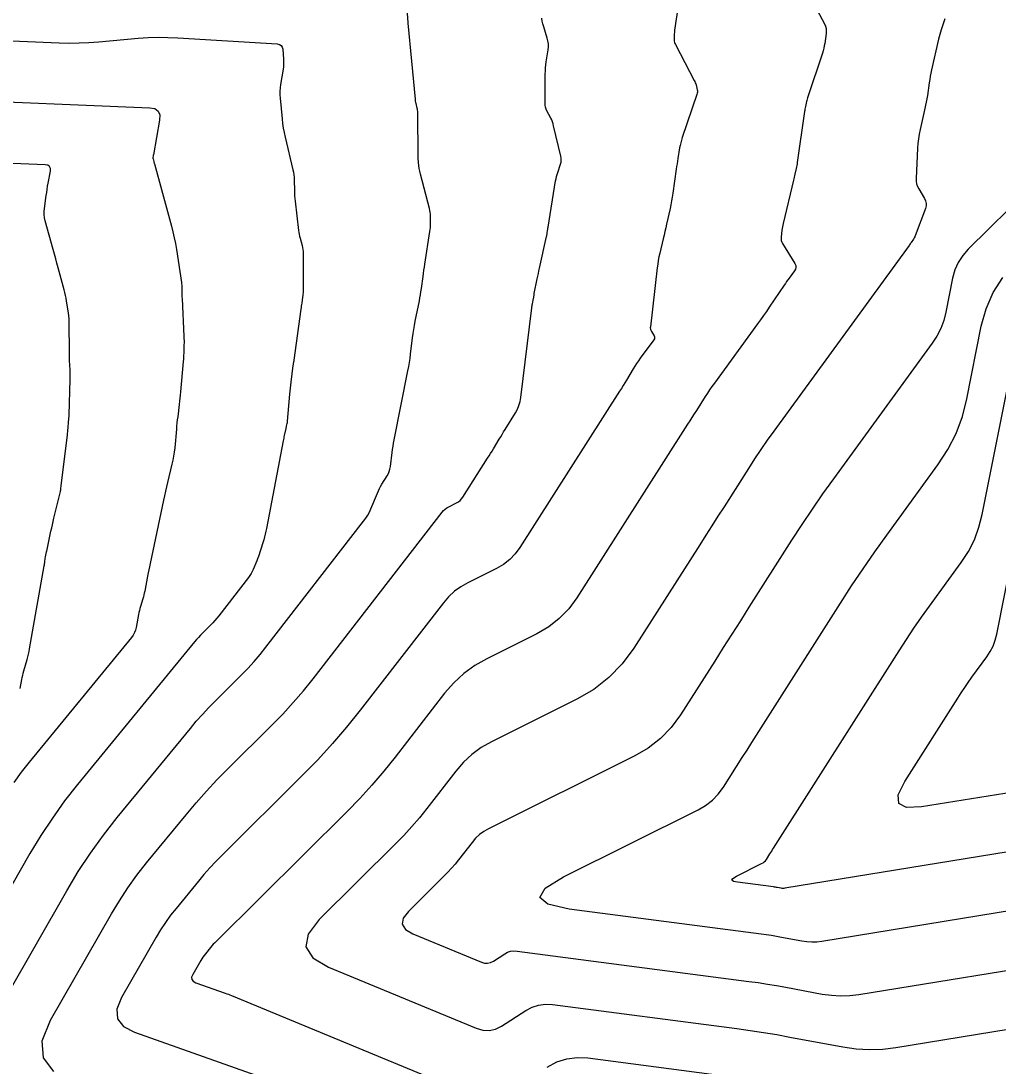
# Model space of a CAD drawing. Extents: x 1354696 to 1366163, y 660729 to 670380.
# Drawn here: x 1360720.1 to 1360773.5, y 664391.5 to 664448.6 of the extents above; entities that cross this region are included whole.
import ezdxf

# ---------------------------------------------------------------- set-up
doc = ezdxf.new("R2010")
doc.units = 0
doc.layers.add('R_Contours', color=7, linetype='Continuous')

msp = doc.modelspace()

# ---------------------------------------------------------------- linework, layer by layer
at = {"layer": 'R_Contours'}
for points in [[(1360717.665, 664392.378), (1360722.65, 664401.068), (1360723.277, 664402.111), (1360723.945, 664403.124), (1360724.656, 664404.109), (1360725.408, 664405.065), (1360729.404, 664409.935), (1360729.729, 664410.321), (1360730.063, 664410.699), (1360730.407, 664411.067), (1360730.761, 664411.427), (1360732.195, 664412.849), (1360732.547, 664413.21), (1360732.888, 664413.582), (1360733.215, 664413.965), (1360733.531, 664414.359), (1360738.87, 664421.244), (1360738.986, 664421.404), (1360739.091, 664421.571), (1360739.185, 664421.745), (1360739.267, 664421.925), (1360739.62, 664422.775), (1360739.674, 664422.9), (1360739.734, 664423.022), (1360739.798, 664423.142), (1360739.868, 664423.259), (1360740.155, 664423.723), (1360740.22, 664423.841), (1360740.271, 664423.965), (1360740.308, 664424.093), (1360740.332, 664424.226), (1360740.426, 664424.993), (1360740.449, 664425.165), (1360740.475, 664425.337), (1360740.505, 664425.509), (1360740.537, 664425.68), (1360741.289, 664429.464), (1360741.332, 664429.688), (1360741.37, 664429.912), (1360741.404, 664430.136), (1360741.433, 664430.362), (1360741.544, 664431.264), (1360741.573, 664431.49), (1360741.607, 664431.714), (1360741.646, 664431.938), (1360741.688, 664432.162), (1360741.913, 664433.279), (1360741.945, 664433.445), (1360741.974, 664433.611), (1360742, 664433.777), (1360742.025, 664433.944), (1360742.115, 664434.611), (1360742.139, 664434.778), (1360742.162, 664434.945), (1360742.187, 664435.112), (1360742.212, 664435.278), (1360742.49, 664437.071), (1360742.504, 664437.175), (1360742.514, 664437.279), (1360742.52, 664437.383), (1360742.522, 664437.488), (1360742.521, 664437.907), (1360742.518, 664438.012), (1360742.508, 664438.115), (1360742.491, 664438.218), (1360742.467, 664438.32), (1360741.967, 664440.198), (1360741.948, 664440.275), (1360741.932, 664440.353), (1360741.918, 664440.432), (1360741.907, 664440.511), (1360741.868, 664440.829), (1360741.86, 664440.909), (1360741.854, 664440.989), (1360741.85, 664441.068), (1360741.848, 664441.148), (1360741.826, 664443.559), (1360741.824, 664443.622), (1360741.818, 664443.684), (1360741.808, 664443.745), (1360741.795, 664443.806), (1360741.736, 664444.05), (1360741.723, 664444.111), (1360741.711, 664444.172), (1360741.702, 664444.234), (1360741.695, 664444.297), (1360741.306, 664448.448), (1360741.306, 664448.454), (1360741.308, 664448.465), (1360741.308, 664448.471), (1360741.166, 664450.257)], [(1360756.181, 664450.235), (1360755.855, 664448.066), (1360755.846, 664447.998), (1360755.84, 664447.931), (1360755.836, 664447.863), (1360755.834, 664447.795), (1360755.831, 664447.523), (1360755.835, 664447.456), (1360755.846, 664447.391), (1360755.866, 664447.328), (1360755.894, 664447.267), (1360756.93, 664445.311), (1360756.959, 664445.252), (1360756.984, 664445.191), (1360757.005, 664445.128), (1360757.023, 664445.064), (1360757.085, 664444.805), (1360757.096, 664444.741), (1360757.097, 664444.677), (1360757.09, 664444.613), (1360757.073, 664444.55), (1360756.269, 664442.194), (1360756.225, 664442.054), (1360756.186, 664441.912), (1360756.153, 664441.769), (1360756.127, 664441.624), (1360756.032, 664441.043), (1360756.009, 664440.897), (1360755.986, 664440.752), (1360755.964, 664440.606), (1360755.943, 664440.461), (1360755.759, 664439.157), (1360755.727, 664438.946), (1360755.691, 664438.735), (1360755.65, 664438.525), (1360755.605, 664438.317), (1360755.414, 664437.462), (1360755.369, 664437.264), (1360755.324, 664437.065), (1360755.278, 664436.867), (1360755.231, 664436.669), (1360755.043, 664435.877), (1360754.999, 664435.678), (1360754.961, 664435.479), (1360754.929, 664435.278), (1360754.903, 664435.077), (1360754.53, 664431.865), (1360754.527, 664431.798), (1360754.536, 664431.733), (1360754.555, 664431.671), (1360754.586, 664431.611), (1360754.729, 664431.376), (1360754.756, 664431.318), (1360754.763, 664431.261), (1360754.751, 664431.204), (1360754.719, 664431.149), (1360753.98, 664430.153), (1360753.876, 664430.009), (1360753.776, 664429.863), (1360753.679, 664429.714), (1360753.587, 664429.563), (1360753.223, 664428.952), (1360753.131, 664428.8), (1360753.039, 664428.649), (1360752.945, 664428.498), (1360752.85, 664428.348), (1360747.399, 664419.808), (1360747.142, 664419.458), (1360746.846, 664419.152), (1360746.51, 664418.89), (1360746.135, 664418.671), (1360744.557, 664417.885), (1360744.177, 664417.669), (1360743.829, 664417.416), (1360743.512, 664417.124), (1360743.227, 664416.795), (1360738.681, 664410.933), (1360737.936, 664410.004), (1360737.162, 664409.101), (1360736.36, 664408.223), (1360735.528, 664407.371), (1360731.134, 664403.013), (1360730.797, 664402.67), (1360730.469, 664402.319), (1360730.15, 664401.959), (1360729.841, 664401.592), (1360728.621, 664400.105), (1360728.324, 664399.727), (1360728.044, 664399.339), (1360727.78, 664398.939), (1360727.532, 664398.527), (1360725.647, 664395.241), (1360725.396, 664394.607), (1360725.429, 664394.079), (1360725.748, 664393.657), (1360726.352, 664393.341), (1360733.284, 664390.895)], [(1360763.376, 664449.653), (1360764.04, 664448.396), (1360764.094, 664448.273), (1360764.127, 664448.146), (1360764.139, 664448.015), (1360764.13, 664447.881), (1360764.051, 664447.337), (1360764.029, 664447.201), (1360764, 664447.068), (1360763.966, 664446.935), (1360763.926, 664446.804), (1360763.139, 664444.422), (1360763.118, 664444.355), (1360763.099, 664444.289), (1360763.081, 664444.222), (1360763.065, 664444.155), (1360763.003, 664443.884), (1360762.988, 664443.816), (1360762.975, 664443.748), (1360762.963, 664443.68), (1360762.952, 664443.611), (1360762.553, 664440.839), (1360762.54, 664440.757), (1360762.526, 664440.675), (1360762.51, 664440.594), (1360762.492, 664440.513), (1360762.418, 664440.189), (1360762.399, 664440.108), (1360762.381, 664440.027), (1360762.362, 664439.946), (1360762.343, 664439.865), (1360761.784, 664437.51), (1360761.764, 664437.417), (1360761.746, 664437.323), (1360761.731, 664437.229), (1360761.718, 664437.134), (1360761.674, 664436.755), (1360761.671, 664436.661), (1360761.683, 664436.571), (1360761.71, 664436.485), (1360761.752, 664436.402), (1360762.42, 664435.31), (1360762.467, 664435.208), (1360762.479, 664435.107), (1360762.458, 664435.008), (1360762.403, 664434.91), (1360762.114, 664434.522), (1360762.043, 664434.424), (1360761.972, 664434.326), (1360761.903, 664434.227), (1360761.835, 664434.128), (1360761.027, 664432.935), (1360760.869, 664432.704), (1360760.709, 664432.474), (1360760.547, 664432.245), (1360760.383, 664432.018), (1360758.024, 664428.784), (1360757.894, 664428.602), (1360757.767, 664428.419), (1360757.643, 664428.233), (1360757.522, 664428.046), (1360757.042, 664427.292), (1360756.922, 664427.104), (1360756.802, 664426.915), (1360756.682, 664426.727), (1360756.562, 664426.539), (1360750.515, 664417.064), (1360750.07, 664416.458), (1360749.557, 664415.929), (1360748.977, 664415.475), (1360748.328, 664415.097), (1360745.596, 664413.736), (1360744.94, 664413.363), (1360744.338, 664412.925), (1360743.79, 664412.42), (1360743.295, 664411.85), (1360740.589, 664408.36), (1360739.969, 664407.588), (1360739.326, 664406.837), (1360738.659, 664406.108), (1360737.968, 664405.399), (1360730.813, 664398.303), (1360730.735, 664398.223), (1360730.658, 664398.141), (1360730.584, 664398.057), (1360730.512, 664397.972), (1360730.227, 664397.625), (1360730.158, 664397.537), (1360730.093, 664397.446), (1360730.031, 664397.353), (1360729.973, 664397.257), (1360729.534, 664396.49), (1360729.475, 664396.342), (1360729.483, 664396.219), (1360729.557, 664396.121), (1360729.698, 664396.047), (1360731.315, 664395.477), (1360731.4, 664395.446), (1360731.485, 664395.414), (1360731.569, 664395.381), (1360731.653, 664395.347), (1360744.722, 664389.943)], [(1360721.94, 664391.193), (1360721.376, 664391.939), (1360721.316, 664392.872), (1360721.761, 664393.992), (1360725.091, 664399.798), (1360725.528, 664400.525), (1360725.994, 664401.231), (1360726.49, 664401.918), (1360727.014, 664402.585), (1360729.171, 664405.214), (1360729.717, 664405.863), (1360730.28, 664406.496), (1360730.858, 664407.116), (1360731.452, 664407.721), (1360733.862, 664410.11), (1360734.454, 664410.717), (1360735.025, 664411.342), (1360735.576, 664411.985), (1360736.106, 664412.646), (1360743.158, 664421.74), (1360743.235, 664421.829), (1360743.321, 664421.907), (1360743.415, 664421.976), (1360743.517, 664422.034), (1360743.943, 664422.246), (1360744.044, 664422.305), (1360744.134, 664422.375), (1360744.214, 664422.458), (1360744.284, 664422.552), (1360745.641, 664424.679), (1360745.723, 664424.808), (1360745.804, 664424.938), (1360745.883, 664425.068), (1360745.962, 664425.199), (1360746.275, 664425.724), (1360746.354, 664425.855), (1360746.433, 664425.986), (1360746.512, 664426.117), (1360746.592, 664426.247), (1360747.155, 664427.157), (1360747.265, 664427.356), (1360747.351, 664427.564), (1360747.413, 664427.779), (1360747.453, 664428.002), (1360748.058, 664432.899), (1360748.065, 664432.955), (1360748.074, 664433.011), (1360748.083, 664433.067), (1360748.094, 664433.122), (1360748.151, 664433.412), (1360748.155, 664433.433), (1360748.159, 664433.455), (1360748.162, 664433.477), (1360748.165, 664433.499), (1360748.176, 664433.586), (1360748.179, 664433.608), (1360748.182, 664433.63), (1360748.186, 664433.652), (1360748.19, 664433.673), (1360748.353, 664434.486), (1360748.382, 664434.628), (1360748.412, 664434.77), (1360748.442, 664434.913), (1360748.474, 664435.055), (1360748.864, 664436.795), (1360748.873, 664436.836), (1360748.881, 664436.878), (1360748.888, 664436.919), (1360748.894, 664436.961), (1360748.918, 664437.129), (1360748.924, 664437.171), (1360748.93, 664437.213), (1360748.937, 664437.255), (1360748.943, 664437.297), (1360749.357, 664439.83), (1360749.378, 664439.946), (1360749.404, 664440.06), (1360749.435, 664440.174), (1360749.471, 664440.286), (1360749.623, 664440.732), (1360749.653, 664440.844), (1360749.666, 664440.957), (1360749.663, 664441.07), (1360749.644, 664441.185), (1360749.248, 664442.838), (1360749.219, 664442.946), (1360749.183, 664443.051), (1360749.14, 664443.154), (1360749.091, 664443.254), (1360748.881, 664443.65), (1360748.835, 664443.751), (1360748.803, 664443.855), (1360748.784, 664443.962), (1360748.778, 664444.073), (1360748.793, 664445.662), (1360748.797, 664445.829), (1360748.807, 664445.995), (1360748.823, 664446.16), (1360748.845, 664446.325), (1360748.946, 664446.993), (1360748.961, 664447.153), (1360748.958, 664447.312), (1360748.937, 664447.469), (1360748.899, 664447.624), (1360748.708, 664448.245), (1360748.664, 664448.4), (1360748.629, 664448.558), (1360748.601, 664448.717)], [(1360770.613, 664448.684), (1360770.575, 664448.561), (1360770.412, 664448.069), (1360770.373, 664447.946), (1360770.337, 664447.822), (1360770.304, 664447.697), (1360770.274, 664447.571), (1360769.89, 664445.889), (1360769.852, 664445.715), (1360769.818, 664445.541), (1360769.787, 664445.365), (1360769.76, 664445.189), (1360769.658, 664444.484), (1360769.631, 664444.308), (1360769.6, 664444.133), (1360769.566, 664443.958), (1360769.528, 664443.784), (1360769.264, 664442.632), (1360769.212, 664442.381), (1360769.171, 664442.129), (1360769.142, 664441.875), (1360769.124, 664441.619), (1360769.045, 664439.965), (1360769.048, 664439.814), (1360769.073, 664439.669), (1360769.12, 664439.53), (1360769.188, 664439.395), (1360769.503, 664438.869), (1360769.565, 664438.736), (1360769.594, 664438.6), (1360769.59, 664438.461), (1360769.552, 664438.319), (1360768.989, 664436.821), (1360768.97, 664436.773), (1360768.947, 664436.727), (1360768.922, 664436.682), (1360768.895, 664436.639), (1360768.779, 664436.468), (1360768.75, 664436.425), (1360768.721, 664436.383), (1360768.691, 664436.341), (1360768.661, 664436.299), (1360761.275, 664426.17), (1360760.915, 664425.668), (1360760.563, 664425.16), (1360760.219, 664424.646), (1360759.883, 664424.127), (1360758.555, 664422.039), (1360758.223, 664421.517), (1360757.891, 664420.996), (1360757.559, 664420.474), (1360757.226, 664419.953), (1360753.63, 664414.319), (1360752.998, 664413.458), (1360752.269, 664412.705), (1360751.443, 664412.06), (1360750.521, 664411.523), (1360745.849, 664409.196), (1360745.294, 664408.88), (1360744.785, 664408.509), (1360744.321, 664408.082), (1360743.902, 664407.6), (1360742.32, 664405.559), (1360741.916, 664405.056), (1360741.497, 664404.567), (1360741.062, 664404.091), (1360740.612, 664403.63), (1360736.436, 664399.488), (1360735.832, 664398.694), (1360735.715, 664397.997), (1360736.088, 664397.396), (1360736.948, 664396.891), (1360745.014, 664393.556), (1360745.375, 664393.45), (1360745.727, 664393.436), (1360746.071, 664393.513), (1360746.407, 664393.68), (1360747.735, 664394.533), (1360748.074, 664394.713), (1360748.428, 664394.827), (1360748.797, 664394.875), (1360749.181, 664394.857), (1360759.248, 664393.541), (1360759.976, 664393.441), (1360760.704, 664393.331), (1360761.429, 664393.21), (1360762.153, 664393.08), (1360765.046, 664392.54), (1360765.77, 664392.437), (1360766.494, 664392.397), (1360767.219, 664392.42), (1360767.945, 664392.507), (1360780.312, 664394.522)], [(1360714.845, 664447.67), (1360722.244, 664447.369), (1360722.785, 664447.356), (1360723.325, 664447.36), (1360723.865, 664447.382), (1360724.405, 664447.421), (1360726.562, 664447.612), (1360727.102, 664447.65), (1360727.642, 664447.667), (1360728.182, 664447.664), (1360728.722, 664447.641), (1360734.155, 664447.307), (1360734.276, 664447.283), (1360734.366, 664447.226), (1360734.424, 664447.137), (1360734.451, 664447.016), (1360734.494, 664446.469), (1360734.501, 664446.332), (1360734.499, 664446.195), (1360734.489, 664446.059), (1360734.471, 664445.924), (1360734.331, 664445.089), (1360734.307, 664444.905), (1360734.294, 664444.72), (1360734.293, 664444.534), (1360734.305, 664444.349), (1360734.411, 664443.213), (1360734.439, 664442.963), (1360734.476, 664442.714), (1360734.522, 664442.466), (1360734.577, 664442.221), (1360735.01, 664440.436), (1360735.039, 664440.297), (1360735.061, 664440.156), (1360735.074, 664440.014), (1360735.08, 664439.871), (1360735.085, 664439.298), (1360735.088, 664439.155), (1360735.095, 664439.012), (1360735.107, 664438.87), (1360735.122, 664438.727), (1360735.316, 664437.123), (1360735.331, 664437.018), (1360735.349, 664436.913), (1360735.371, 664436.808), (1360735.397, 664436.705), (1360735.507, 664436.292), (1360735.531, 664436.189), (1360735.548, 664436.084), (1360735.558, 664435.979), (1360735.562, 664435.873), (1360735.563, 664433.806), (1360735.562, 664433.724), (1360735.557, 664433.642), (1360735.549, 664433.561), (1360735.539, 664433.48), (1360735.488, 664433.156), (1360735.476, 664433.075), (1360735.464, 664432.994), (1360735.453, 664432.913), (1360735.441, 664432.832), (1360735.061, 664430.038), (1360735.057, 664430.014), (1360735.054, 664429.991), (1360735.049, 664429.967), (1360735.045, 664429.943), (1360735.026, 664429.849), (1360735.021, 664429.825), (1360735.017, 664429.801), (1360735.014, 664429.778), (1360735.01, 664429.754), (1360734.897, 664428.829), (1360734.878, 664428.667), (1360734.861, 664428.504), (1360734.844, 664428.342), (1360734.829, 664428.179), (1360734.699, 664426.706), (1360734.695, 664426.673), (1360734.69, 664426.639), (1360734.684, 664426.606), (1360734.676, 664426.573), (1360734.644, 664426.44), (1360734.636, 664426.407), (1360734.629, 664426.374), (1360734.621, 664426.341), (1360734.614, 664426.307), (1360734.534, 664425.929), (1360734.518, 664425.855), (1360734.503, 664425.781), (1360734.488, 664425.707), (1360734.474, 664425.632), (1360733.566, 664420.855), (1360733.534, 664420.698), (1360733.498, 664420.542), (1360733.457, 664420.387), (1360733.412, 664420.233), (1360733.205, 664419.555), (1360733.167, 664419.434), (1360733.125, 664419.314), (1360733.081, 664419.195), (1360733.034, 664419.077), (1360732.838, 664418.608), (1360732.786, 664418.493), (1360732.726, 664418.382), (1360732.659, 664418.275), (1360732.585, 664418.172), (1360730.956, 664416.071), (1360730.855, 664415.945), (1360730.75, 664415.823), (1360730.641, 664415.704), (1360730.529, 664415.589), (1360730.07, 664415.134), (1360729.957, 664415.019), (1360729.847, 664414.901), (1360729.74, 664414.78), (1360729.636, 664414.657), (1360723.249, 664406.873), (1360722.538, 664405.969), (1360721.867, 664405.037), (1360721.234, 664404.079), (1360720.642, 664403.093), (1360717.82, 664398.174)], [(1360715.862, 664444.283), (1360727.183, 664443.824), (1360727.463, 664443.772), (1360727.647, 664443.642), (1360727.734, 664443.434), (1360727.724, 664443.149), (1360727.383, 664441.242), (1360727.38, 664441.224), (1360727.377, 664441.206), (1360727.374, 664441.189), (1360727.371, 664441.171), (1360727.361, 664441.1), (1360727.359, 664441.082), (1360727.36, 664441.064), (1360727.362, 664441.047), (1360727.366, 664441.029), (1360727.408, 664440.878), (1360727.416, 664440.847), (1360727.425, 664440.816), (1360727.433, 664440.786), (1360727.442, 664440.755), (1360728.367, 664437.361), (1360728.448, 664437.044), (1360728.521, 664436.725), (1360728.585, 664436.403), (1360728.639, 664436.08), (1360728.917, 664434.283), (1360728.927, 664434.21), (1360728.934, 664434.136), (1360728.938, 664434.063), (1360728.94, 664433.989), (1360728.941, 664433.693), (1360728.942, 664433.619), (1360728.943, 664433.545), (1360728.945, 664433.471), (1360728.949, 664433.398), (1360729.053, 664431.329), (1360729.057, 664431.216), (1360729.059, 664431.103), (1360729.059, 664430.99), (1360729.057, 664430.877), (1360729.042, 664430.425), (1360729.038, 664430.312), (1360729.032, 664430.199), (1360729.024, 664430.086), (1360729.015, 664429.973), (1360728.868, 664428.304), (1360728.852, 664428.134), (1360728.835, 664427.964), (1360728.816, 664427.794), (1360728.796, 664427.625), (1360728.712, 664426.947), (1360728.692, 664426.778), (1360728.673, 664426.608), (1360728.656, 664426.438), (1360728.64, 664426.268), (1360728.55, 664425.248), (1360728.525, 664425.021), (1360728.493, 664424.797), (1360728.452, 664424.573), (1360728.402, 664424.351), (1360728.161, 664423.359), (1360728.104, 664423.119), (1360728.049, 664422.879), (1360727.995, 664422.639), (1360727.943, 664422.398), (1360727.205, 664418.933), (1360727.169, 664418.762), (1360727.134, 664418.59), (1360727.1, 664418.419), (1360727.067, 664418.247), (1360726.912, 664417.432), (1360726.89, 664417.324), (1360726.865, 664417.217), (1360726.837, 664417.11), (1360726.806, 664417.004), (1360726.677, 664416.582), (1360726.647, 664416.476), (1360726.619, 664416.37), (1360726.595, 664416.262), (1360726.574, 664416.154), (1360726.448, 664415.449), (1360726.411, 664415.3), (1360726.357, 664415.159), (1360726.285, 664415.026), (1360726.195, 664414.901), (1360720.606, 664408.09), (1360720.172, 664407.538), (1360719.762, 664406.969)], [(1360720.109, 664412.111), (1360720.196, 664412.594), (1360720.219, 664412.714), (1360720.246, 664412.834), (1360720.275, 664412.952), (1360720.308, 664413.07), (1360720.491, 664413.694), (1360720.531, 664413.837), (1360720.566, 664413.982), (1360720.598, 664414.127), (1360720.626, 664414.274), (1360721.425, 664418.813), (1360721.435, 664418.871), (1360721.445, 664418.93), (1360721.453, 664418.988), (1360721.462, 664419.047), (1360721.501, 664419.337), (1360721.506, 664419.368), (1360721.512, 664419.399), (1360721.518, 664419.43), (1360721.525, 664419.46), (1360721.555, 664419.582), (1360721.563, 664419.613), (1360721.57, 664419.643), (1360721.577, 664419.674), (1360721.584, 664419.705), (1360721.793, 664420.703), (1360721.831, 664420.88), (1360721.87, 664421.056), (1360721.911, 664421.232), (1360721.952, 664421.408), (1360722.308, 664422.874), (1360722.317, 664422.912), (1360722.324, 664422.95), (1360722.329, 664422.988), (1360722.333, 664423.026), (1360722.347, 664423.179), (1360722.35, 664423.217), (1360722.354, 664423.256), (1360722.358, 664423.294), (1360722.363, 664423.332), (1360722.687, 664425.951), (1360722.698, 664426.043), (1360722.708, 664426.135), (1360722.717, 664426.228), (1360722.726, 664426.32), (1360722.758, 664426.691), (1360722.766, 664426.783), (1360722.772, 664426.876), (1360722.777, 664426.969), (1360722.781, 664427.062), (1360722.843, 664428.99), (1360722.845, 664429.119), (1360722.846, 664429.249), (1360722.843, 664429.378), (1360722.838, 664429.508), (1360722.812, 664430.026), (1360722.806, 664430.156), (1360722.802, 664430.285), (1360722.799, 664430.415), (1360722.798, 664430.544), (1360722.794, 664431.981), (1360722.791, 664432.142), (1360722.781, 664432.302), (1360722.766, 664432.462), (1360722.744, 664432.621), (1360722.646, 664433.257), (1360722.619, 664433.415), (1360722.588, 664433.573), (1360722.552, 664433.729), (1360722.512, 664433.885), (1360722.187, 664435.079), (1360722.118, 664435.33), (1360722.049, 664435.58), (1360721.98, 664435.831), (1360721.911, 664436.081), (1360721.476, 664437.645), (1360721.438, 664437.814), (1360721.418, 664437.984), (1360721.416, 664438.155), (1360721.432, 664438.328), (1360721.533, 664439.03), (1360721.557, 664439.197), (1360721.583, 664439.364), (1360721.611, 664439.531), (1360721.64, 664439.698), (1360721.759, 664440.364), (1360721.764, 664440.51), (1360721.72, 664440.617), (1360721.625, 664440.683), (1360721.481, 664440.71), (1360715.661, 664440.947)], [(1360775.261, 664439.414), (1360771.896, 664436.108), (1360771.589, 664435.759), (1360771.343, 664435.377), (1360771.159, 664434.962), (1360771.035, 664434.513), (1360770.666, 664432.654), (1360770.55, 664432.199), (1360770.388, 664431.765), (1360770.179, 664431.351), (1360769.923, 664430.958), (1360764.526, 664423.557), (1360763.936, 664422.733), (1360763.359, 664421.9), (1360762.795, 664421.059), (1360762.244, 664420.208), (1360759.915, 664416.546), (1360759.448, 664415.811), (1360758.98, 664415.076), (1360758.512, 664414.342), (1360758.043, 664413.608), (1360756.169, 664410.671), (1360755.662, 664409.98), (1360755.076, 664409.376), (1360754.413, 664408.858), (1360753.673, 664408.426), (1360745.695, 664404.453), (1360745.437, 664404.306), (1360745.199, 664404.133), (1360744.983, 664403.934), (1360744.788, 664403.709), (1360744.051, 664402.759), (1360743.863, 664402.524), (1360743.668, 664402.297), (1360743.466, 664402.075), (1360743.256, 664401.86), (1360741.311, 664399.931), (1360741.029, 664399.561), (1360740.975, 664399.236), (1360741.149, 664398.956), (1360741.549, 664398.721), (1360745.306, 664397.168), (1360745.474, 664397.119), (1360745.638, 664397.112), (1360745.799, 664397.148), (1360745.955, 664397.226), (1360746.573, 664397.623), (1360746.731, 664397.707), (1360746.896, 664397.76), (1360747.068, 664397.782), (1360747.247, 664397.774), (1360759.917, 664396.118), (1360760.42, 664396.049), (1360760.922, 664395.973), (1360761.423, 664395.89), (1360761.923, 664395.8), (1360763.921, 664395.427), (1360764.421, 664395.356), (1360764.921, 664395.328), (1360765.421, 664395.344), (1360765.923, 664395.404), (1360778.025, 664397.376)], [(1360776.26, 664400.315), (1360763.9, 664398.301), (1360763.624, 664398.268), (1360763.347, 664398.259), (1360763.071, 664398.275), (1360762.796, 664398.314), (1360761.693, 664398.52), (1360761.417, 664398.569), (1360761.141, 664398.615), (1360760.864, 664398.657), (1360760.586, 664398.695), (1360750.087, 664400.067), (1360748.931, 664400.326), (1360748.497, 664400.705), (1360748.784, 664401.205), (1360749.792, 664401.827), (1360757.141, 664405.487), (1360757.549, 664405.725), (1360757.915, 664406.011), (1360758.238, 664406.344), (1360758.518, 664406.726), (1360759.552, 664408.346), (1360759.811, 664408.751), (1360760.069, 664409.157), (1360760.327, 664409.562), (1360760.585, 664409.967), (1360764.908, 664416.765), (1360765.52, 664417.711), (1360766.147, 664418.646), (1360766.788, 664419.572), (1360767.445, 664420.487), (1360770.237, 664424.316), (1360770.782, 664425.154), (1360771.228, 664426.036), (1360771.574, 664426.961), (1360771.82, 664427.929), (1360772.607, 664431.891), (1360772.869, 664432.846), (1360773.262, 664433.73), (1360773.786, 664434.544)], [(1360775.53, 664403.423), (1360761.878, 664401.199), (1360761.826, 664401.192), (1360761.774, 664401.191), (1360761.722, 664401.194), (1360761.67, 664401.201), (1360761.463, 664401.24), (1360761.411, 664401.249), (1360761.36, 664401.257), (1360761.307, 664401.265), (1360761.255, 664401.273), (1360759.284, 664401.53), (1360759.067, 664401.579), (1360758.985, 664401.65), (1360759.039, 664401.744), (1360759.229, 664401.86), (1360760.608, 664402.548), (1360760.685, 664402.592), (1360760.754, 664402.646), (1360760.814, 664402.709), (1360760.867, 664402.78), (1360761.061, 664403.085), (1360761.11, 664403.161), (1360761.158, 664403.237), (1360761.207, 664403.313), (1360761.255, 664403.389), (1360768.113, 664414.172), (1360768.512, 664414.79), (1360768.922, 664415.401), (1360769.341, 664416.006), (1360769.77, 664416.604), (1360771.505, 664418.983), (1360771.902, 664419.594), (1360772.227, 664420.236), (1360772.479, 664420.911), (1360772.659, 664421.617), (1360774.195, 664429.35)], [(1360774.8, 664406.531), (1360769.335, 664405.64), (1360768.527, 664405.605), (1360768.106, 664405.824), (1360768.07, 664406.298), (1360768.422, 664407.026), (1360771.317, 664411.579), (1360771.505, 664411.869), (1360771.697, 664412.156), (1360771.894, 664412.44), (1360772.095, 664412.721), (1360772.91, 664413.838), (1360773.096, 664414.125), (1360773.249, 664414.427), (1360773.368, 664414.743), (1360773.452, 664415.075), (1360776.076, 664428.285)], [(1360748.896, 664391.442), (1360749.417, 664391.719), (1360749.96, 664391.893), (1360750.526, 664391.967), (1360751.114, 664391.939), (1360758.578, 664390.964)]]:
    msp.add_lwpolyline(points, dxfattribs=at)

doc.saveas('drawing.dxf')
